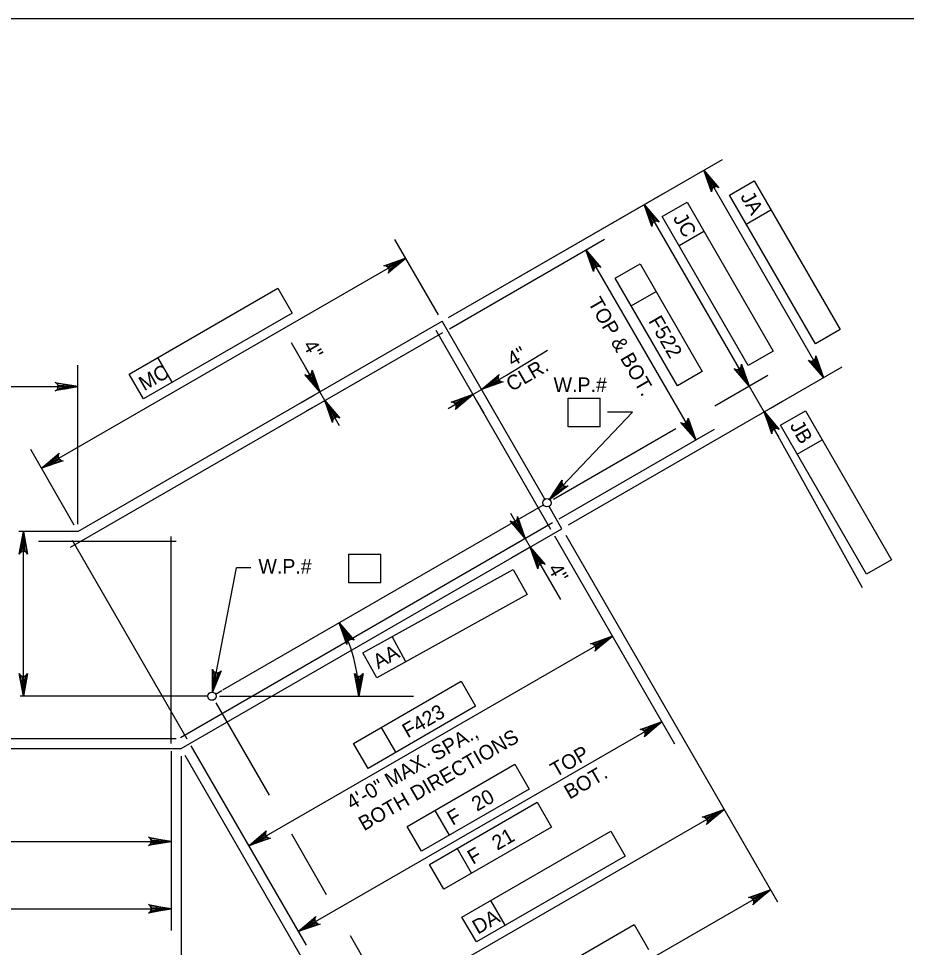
# Model space of a CAD drawing. Extents: x 638255 to 640306, y 296059 to 298435.
# Drawn here: x 639654.7 to 639836.8, y 297636 to 297826.5 of the extents above; entities that cross this region are included whole.
import ezdxf

# ---------------------------------------------------------------- set-up
doc = ezdxf.new("R2010")
doc.units = 0
for name, color, linetype in [('2', 7, 'Continuous'), ('Level 10', 7, 'Continuous'), ('Level 4', 7, 'Continuous'), ('Level 6', 7, 'Continuous')]:
    doc.layers.add(name, color=color, linetype=linetype)

msp = doc.modelspace()

# ---------------------------------------------------------------- linework, layer by layer
at = {"layer": '2'}
msp.add_line((639316.46, 297826.46), (640102.46, 297826.46), dxfattribs=at)
at = {"layer": 'Level 10'}
for p, q in [((639666.87, 297721.26), (639741.56, 297764.38)), ((639762.63, 297727.89), (639741.56, 297764.38)), ((639696.58, 297688.78), (639762.32, 297726.73)), ((639766.12, 297721.84), (639763.47, 297726.42)), ((639666.87, 297721.26), (639654.75, 297721.26)), ((639688.01, 297676.74), (639766.12, 297721.84)), ((639695.08, 297687.91), (639696.36, 297688.65)), ((639693.49, 297687.49), (639654.98, 297687.49)), ((639468.76, 297676.74), (639688.01, 297676.74))]:
    msp.add_line(p, q, dxfattribs=at)
at = {"layer": 'Level 4'}
for p, q in [((639742.89, 297765.15), (639799.05, 297797.57)), ((639795.23, 297795.36), (639819.78, 297752.82)), ((639800.47, 297790.24), (639805.57, 297793.18)), ((639805.57, 297793.18), (639823.19, 297762.67)), ((639742.89, 297765.15), (639786.84, 297790.52)), ((639818.09, 297759.72), (639800.47, 297790.24)), ((639783.01, 297788.31), (639803.02, 297753.64)), ((639786.71, 297785.84), (639791.82, 297788.79)), ((639791.82, 297788.79), (639809.44, 297758.27)), ((639803.89, 297784.32), (639808.99, 297787.26)), ((639804.33, 297755.33), (639786.71, 297785.84)), ((639743.03, 297762.86), (639774.87, 297781.25)), ((639790.13, 297779.92), (639795.24, 297782.87)), ((639740.79, 297765.71), (639731.87, 297781.17)), ((639771.04, 297779.04), (639793.55, 297740.04)), ((639659.39, 297734.22), (639734.07, 297777.34)), ((639777.05, 297773.23), (639782.15, 297776.17)), ((639782.15, 297776.17), (639794.9, 297754.1)), ((639789.79, 297751.15), (639777.05, 297773.23)), ((639677.35, 297753.55), (639707.86, 297771.17)), ((639707.86, 297771.17), (639710.81, 297766.07)), ((639780.34, 297767.53), (639785.44, 297770.48)), ((639710.81, 297766.07), (639680.29, 297748.45)), ((639823.19, 297762.67), (639818.09, 297759.72)), ((639713.52, 297754.99), (639710.66, 297759.95)), ((639754.74, 297753.34), (639763.15, 297758.48)), ((639686.21, 297751.87), (639683.26, 297756.97)), ((639809.44, 297758.27), (639804.33, 297755.33)), ((639666.87, 297722.79), (639666.87, 297755.4)), ((639716.47, 297749.89), (639713.52, 297754.99)), ((639767.45, 297722.61), (639823.61, 297755.03)), ((639804.5, 297751.09), (639801.55, 297756.19)), ((639680.29, 297748.45), (639677.35, 297753.55)), ((639749.64, 297750.39), (639754.74, 297753.34)), ((639794.9, 297754.1), (639789.79, 297751.15)), ((639797.46, 297747.03), (639808.33, 297753.3)), ((639492.96, 297750.98), (639666.87, 297750.98)), ((639804.5, 297751.09), (639807.57, 297745.77)), ((639715.21, 297749.17), (639712.64, 297747.68)), ((639717.49, 297748.12), (639716.47, 297749.89)), ((639747.86, 297749.37), (639742.76, 297746.42)), ((639747.86, 297749.37), (639749.63, 297750.39)), ((639750.38, 297749.11), (639751.84, 297746.56)), ((639716.24, 297747.39), (639713.66, 297745.91)), ((639717.49, 297748.12), (639720.43, 297743.01)), ((639748.61, 297748.08), (639750.07, 297745.54)), ((639767.4, 297748.64), (639773.98, 297748.64)), ((639767.4, 297742.75), (639767.4, 297748.64)), ((639773.98, 297742.75), (639773.98, 297748.64)), ((639808.9, 297746.54), (639811.39, 297747.98)), ((639763.58, 297727.83), (639780.57, 297745.74)), ((639780.57, 297745.74), (639775.48, 297745.74)), ((639807.64, 297745.81), (639827.72, 297709.79)), ((639810.96, 297743.05), (639816.07, 297745.99)), ((639816.07, 297745.99), (639833.68, 297715.48)), ((639809.04, 297743.22), (639810.51, 297740.66)), ((639764.38, 297727.92), (639789.48, 297742.42)), ((639765.54, 297723.87), (639797.38, 297742.25)), ((639773.98, 297742.75), (639767.4, 297742.75)), ((639828.58, 297712.53), (639810.96, 297743.05)), ((639814.38, 297737.13), (639819.48, 297740.08)), ((639666.11, 297722.59), (639657.18, 297738.05)), ((639758.59, 297719.85), (639755.64, 297724.96)), ((639655.67, 297687.49), (639655.67, 297721.26)), ((639764.6, 297720.37), (639789.22, 297677.73)), ((639764.6, 297720.37), (639778.68, 297695.99)), ((639766.89, 297720.51), (639810.3, 297645.31)), ((639758.32, 297719.7), (639754.76, 297717.64)), ((639758.59, 297719.85), (639759.61, 297718.08)), ((639722.43, 297716.63), (639729.01, 297716.63)), ((639722.43, 297710.73), (639722.43, 297716.63)), ((639729.01, 297710.73), (639729.01, 297716.63)), ((639759.34, 297717.93), (639755.78, 297715.87)), ((639759.61, 297718.08), (639762.56, 297712.98)), ((639833.68, 297715.48), (639828.58, 297712.53)), ((639694.46, 297688.32), (639699.39, 297713.79)), ((639702.33, 297713.79), (639699.39, 297713.79)), ((639725.3, 297696.39), (639756.11, 297713.48)), ((639756.11, 297713.48), (639758.97, 297708.33)), ((639762.56, 297712.98), (639765.83, 297707.3)), ((639729.01, 297710.73), (639722.43, 297710.73)), ((639758.97, 297708.33), (639728.16, 297691.24)), ((639701.9, 297656.77), (639776.47, 297699.82)), ((639734.13, 297694.55), (639731.27, 297699.71)), ((639728.16, 297691.24), (639725.3, 297696.39)), ((639723.4, 297677.8), (639745.47, 297690.54)), ((639745.47, 297690.54), (639748.42, 297685.44)), ((639695.11, 297686.16), (639706.05, 297667.2)), ((639695.88, 297687.49), (639735.7, 297687.49)), ((639748.42, 297685.44), (639726.35, 297672.69)), ((639712.04, 297639.21), (639786.61, 297682.26)), ((639732.04, 297675.99), (639729.1, 297681.09)), ((639690.04, 297677.32), (639713.66, 297636.4)), ((639690.04, 297677.32), (639704.11, 297652.95)), ((639726.35, 297672.69), (639723.4, 297677.8)), ((639685.96, 297676.23), (639685.96, 297639.44)), ((639685.96, 297676.23), (639685.96, 297653.29)), ((639688.01, 297675.21), (639688.01, 297621.54)), ((639688.78, 297675.41), (639732.95, 297598.9)), ((639688.78, 297675.41), (639721.25, 297619.17)), ((639734.39, 297660.79), (639756.47, 297673.54)), ((639756.47, 297673.54), (639759.41, 297668.43)), ((639759.41, 297668.43), (639737.34, 297655.69)), ((639738.96, 297653), (639761.03, 297665.74)), ((639761.03, 297665.74), (639763.98, 297660.64)), ((639799.36, 297664.26), (639730.65, 297624.59)), ((639743.04, 297658.98), (639740.09, 297664.08)), ((639737.34, 297655.69), (639734.39, 297660.79)), ((639763.98, 297660.64), (639741.9, 297647.89)), ((639745.62, 297642.2), (639776.13, 297659.82)), ((639776.13, 297659.82), (639779.08, 297654.71)), ((639470.8, 297657.71), (639685.96, 297657.71)), ((639710.67, 297659.23), (639717.79, 297646.85)), ((639747.6, 297651.18), (639744.66, 297656.29)), ((639779.08, 297654.71), (639748.57, 297637.09)), ((639741.9, 297647.89), (639738.96, 297653)), ((639808.87, 297647.8), (639730.76, 297602.7)), ((639754.48, 297640.51), (639751.54, 297645.62)), ((639470.8, 297643.86), (639685.96, 297643.86)), ((639748.57, 297637.09), (639745.62, 297642.2)), ((639750.43, 297623.02), (639780.94, 297640.64)), ((639780.94, 297640.64), (639783.89, 297635.53)), ((639722.68, 297638.4), (639732.86, 297620.77))]:
    msp.add_line(p, q, dxfattribs=at)
for points in [[(639797.13, 297793.06), (639796.27, 297792.56), (639795.23, 297795.36)], [(639784.91, 297786), (639784.06, 297785.51), (639783.01, 297788.31)], [(639772.94, 297776.73), (639772.09, 297776.24), (639771.04, 297779.04)], [(639731.28, 297776.29), (639731.77, 297775.44), (639734.08, 297777.34)], [(639818.74, 297755.62), (639817.89, 297755.13), (639819.78, 297752.82)], [(639715.42, 297752.69), (639714.56, 297752.2), (639716.47, 297749.89)], [(639803.45, 297753.88), (639802.6, 297753.39), (639804.5, 297751.09)], [(639663.92, 297751.47), (639663.92, 297750.48), (639666.87, 297750.98)], [(639751.94, 297752.29), (639752.43, 297751.44), (639749.63, 297750.39)], [(639745.06, 297748.32), (639745.56, 297747.47), (639747.86, 297749.37)], [(639719.39, 297745.81), (639718.54, 297745.32), (639717.49, 297748.12)], [(639809.47, 297743.46), (639808.61, 297742.97), (639807.57, 297745.77)], [(639792.51, 297742.84), (639791.66, 297742.35), (639793.55, 297740.04)], [(639661.69, 297736.12), (639662.19, 297735.27), (639659.39, 297734.22)], [(639765.96, 297729.62), (639765.25, 297730.3), (639763.58, 297727.82)], [(639757.54, 297722.65), (639756.69, 297722.16), (639758.59, 297719.85)], [(639656.16, 297718.31), (639655.18, 297718.31), (639655.67, 297721.26)], [(639761.51, 297715.77), (639760.66, 297715.28), (639759.61, 297718.08)], [(639773.67, 297698.77), (639774.16, 297697.92), (639776.47, 297699.82)], [(639656.16, 297690.43), (639655.18, 297690.43), (639655.67, 297687.49)], [(639695.5, 297691.13), (639694.53, 297691.31), (639694.46, 297688.33)], [(639783.81, 297681.21), (639784.3, 297680.36), (639786.61, 297682.25)], [(639796.56, 297663.21), (639797.05, 297662.36), (639799.36, 297664.26)], [(639683.01, 297658.2), (639683.01, 297657.22), (639685.96, 297657.71)], [(639704.21, 297658.67), (639704.7, 297657.82), (639701.9, 297656.77)], [(639806.07, 297646.75), (639806.56, 297645.9), (639808.87, 297647.8)], [(639683.01, 297644.36), (639683.01, 297643.37), (639685.96, 297643.86)], [(639714.35, 297641.1), (639714.84, 297640.25), (639712.04, 297639.21)]]:
    msp.add_lwpolyline(points, close=True, dxfattribs=at)
for points in [[(639795.23, 297795.36), (639798.31, 297791.77), (639797.91, 297791.96), (639797.55, 297791.96), (639797.25, 297791.85), (639797.01, 297791.65), (639796.83, 297791.33), (639796.8, 297790.9), (639795.23, 297795.36), (639796.83, 297791.33), (639797.01, 297791.65), (639795.23, 297795.36), (639797.25, 297791.85), (639797.55, 297791.96), (639795.23, 297795.36), (639797.91, 297791.96)], [(639783.01, 297788.31), (639786.09, 297784.71), (639785.69, 297784.9), (639785.33, 297784.9), (639785.03, 297784.79), (639784.79, 297784.59), (639784.61, 297784.28), (639784.58, 297783.84), (639783.01, 297788.31), (639784.61, 297784.28), (639784.79, 297784.59), (639783.01, 297788.31), (639785.03, 297784.79), (639785.33, 297784.9), (639783.01, 297788.31), (639785.69, 297784.9)], [(639771.04, 297779.04), (639774.12, 297775.44), (639773.73, 297775.63), (639773.37, 297775.63), (639773.07, 297775.52), (639772.82, 297775.32), (639772.65, 297775.01), (639772.61, 297774.57), (639771.04, 297779.04), (639772.65, 297775.01), (639772.82, 297775.32), (639771.04, 297779.04), (639773.07, 297775.52), (639773.37, 297775.63), (639771.04, 297779.04), (639773.73, 297775.63)], [(639734.07, 297777.34), (639730.48, 297774.26), (639730.67, 297774.66), (639730.67, 297775.02), (639730.56, 297775.32), (639730.36, 297775.56), (639730.04, 297775.74), (639729.61, 297775.77), (639734.07, 297777.34), (639730.04, 297775.74), (639730.36, 297775.56), (639734.07, 297777.34), (639730.56, 297775.32), (639730.67, 297775.02), (639734.07, 297777.34), (639730.67, 297774.66)], [(639819.78, 297752.82), (639816.7, 297756.42), (639817.1, 297756.23), (639817.46, 297756.23), (639817.76, 297756.34), (639818, 297756.54), (639818.18, 297756.85), (639818.22, 297757.29), (639819.78, 297752.82), (639818.18, 297756.85), (639818, 297756.54), (639819.78, 297752.82), (639817.76, 297756.34), (639817.46, 297756.23), (639819.78, 297752.82), (639817.1, 297756.23)], [(639804.5, 297751.09), (639801.42, 297754.68), (639801.81, 297754.49), (639802.17, 297754.49), (639802.47, 297754.6), (639802.71, 297754.8), (639802.89, 297755.12), (639802.93, 297755.55), (639804.5, 297751.09), (639802.89, 297755.12), (639802.71, 297754.8), (639804.5, 297751.09), (639802.47, 297754.6), (639802.17, 297754.49), (639804.5, 297751.09), (639801.81, 297754.49)], [(639716.47, 297749.89), (639713.38, 297753.48), (639713.78, 297753.29), (639714.14, 297753.29), (639714.44, 297753.4), (639714.68, 297753.6), (639714.86, 297753.92), (639714.89, 297754.35), (639716.47, 297749.89), (639714.86, 297753.92), (639714.68, 297753.6), (639716.47, 297749.89), (639714.44, 297753.4), (639714.14, 297753.29), (639716.47, 297749.89), (639713.78, 297753.29)], [(639749.64, 297750.39), (639753.23, 297753.47), (639753.04, 297753.08), (639753.04, 297752.72), (639753.15, 297752.42), (639753.35, 297752.18), (639753.67, 297752), (639754.1, 297751.96), (639749.64, 297750.39), (639753.67, 297752), (639753.35, 297752.18), (639749.64, 297750.39), (639753.15, 297752.42), (639753.04, 297752.72), (639749.64, 297750.39), (639753.04, 297753.08)], [(639666.87, 297750.98), (639662.22, 297750.1), (639662.58, 297750.35), (639662.76, 297750.66), (639662.82, 297750.98), (639662.76, 297751.29), (639662.58, 297751.6), (639662.22, 297751.85), (639666.87, 297750.98), (639662.58, 297751.6), (639662.76, 297751.29), (639666.87, 297750.98), (639662.82, 297750.98), (639662.76, 297750.66), (639666.87, 297750.98), (639662.58, 297750.35)], [(639747.86, 297749.37), (639744.27, 297746.29), (639744.46, 297746.68), (639744.46, 297747.05), (639744.35, 297747.34), (639744.15, 297747.59), (639743.83, 297747.76), (639743.4, 297747.8), (639747.86, 297749.37), (639743.83, 297747.76), (639744.15, 297747.59), (639747.86, 297749.37), (639744.35, 297747.34), (639744.46, 297747.05), (639747.86, 297749.37), (639744.46, 297746.68)], [(639717.49, 297748.12), (639720.57, 297744.52), (639720.18, 297744.71), (639719.81, 297744.71), (639719.52, 297744.6), (639719.27, 297744.4), (639719.09, 297744.09), (639719.06, 297743.65), (639717.49, 297748.12), (639719.09, 297744.09), (639719.27, 297744.4), (639717.49, 297748.12), (639719.52, 297744.6), (639719.81, 297744.71), (639717.49, 297748.12), (639720.18, 297744.71)], [(639807.64, 297745.81), (639810.67, 297742.17), (639810.28, 297742.37), (639809.92, 297742.37), (639809.62, 297742.27), (639809.37, 297742.07), (639809.19, 297741.76), (639809.15, 297741.32), (639807.64, 297745.81), (639809.19, 297741.76), (639809.37, 297742.07), (639807.64, 297745.81), (639809.62, 297742.27), (639809.92, 297742.37), (639807.64, 297745.81), (639810.28, 297742.37)], [(639793.55, 297740.04), (639790.47, 297743.63), (639790.87, 297743.45), (639791.23, 297743.44), (639791.53, 297743.55), (639791.77, 297743.76), (639791.95, 297744.07), (639791.98, 297744.51), (639793.55, 297740.04), (639791.95, 297744.07), (639791.77, 297743.76), (639793.55, 297740.04), (639791.53, 297743.55), (639791.23, 297743.44), (639793.55, 297740.04), (639790.87, 297743.45)], [(639659.39, 297734.22), (639662.98, 297737.3), (639662.79, 297736.91), (639662.79, 297736.55), (639662.9, 297736.25), (639663.1, 297736.01), (639663.42, 297735.83), (639663.85, 297735.79), (639659.39, 297734.22), (639663.42, 297735.83), (639663.1, 297736.01), (639659.39, 297734.22), (639662.9, 297736.25), (639662.79, 297736.55), (639659.39, 297734.22), (639662.79, 297736.91)], [(639763.58, 297727.83), (639766.15, 297731.8), (639766.08, 297731.37), (639766.18, 297731.02), (639766.37, 297730.77), (639766.63, 297730.59), (639766.99, 297730.51), (639767.42, 297730.6), (639763.58, 297727.83), (639766.99, 297730.51), (639766.63, 297730.59), (639763.58, 297727.83), (639766.37, 297730.77), (639766.18, 297731.02), (639763.58, 297727.83), (639766.08, 297731.37)], [(639758.59, 297719.85), (639755.51, 297723.44), (639755.9, 297723.26), (639756.26, 297723.26), (639756.56, 297723.37), (639756.8, 297723.57), (639756.98, 297723.88), (639757.02, 297724.32), (639758.59, 297719.85), (639756.98, 297723.88), (639756.8, 297723.57), (639758.59, 297719.85), (639756.56, 297723.37), (639756.26, 297723.26), (639758.59, 297719.85), (639755.9, 297723.26)], [(639655.67, 297721.26), (639656.54, 297716.61), (639656.29, 297716.96), (639655.98, 297717.15), (639655.67, 297717.2), (639655.36, 297717.15), (639655.04, 297716.96), (639654.8, 297716.61), (639655.67, 297721.26), (639655.04, 297716.96), (639655.36, 297717.15), (639655.67, 297721.26), (639655.67, 297717.2), (639655.98, 297717.15), (639655.67, 297721.26), (639656.29, 297716.96)], [(639759.61, 297718.08), (639762.69, 297714.49), (639762.3, 297714.67), (639761.93, 297714.68), (639761.64, 297714.57), (639761.39, 297714.37), (639761.22, 297714.05), (639761.18, 297713.62), (639759.61, 297718.08), (639761.22, 297714.05), (639761.39, 297714.37), (639759.61, 297718.08), (639761.64, 297714.57), (639761.93, 297714.68), (639759.61, 297718.08), (639762.3, 297714.67)], [(639720.42, 297702.54), (639723.5, 297698.95), (639723.11, 297699.14), (639722.75, 297699.14), (639722.45, 297699.03), (639722.2, 297698.83), (639722.03, 297698.51), (639721.99, 297698.08), (639720.42, 297702.54), (639722.03, 297698.51), (639722.2, 297698.83), (639720.42, 297702.54), (639722.45, 297699.03), (639722.75, 297699.14), (639720.42, 297702.54), (639723.11, 297699.14)], [(639776.47, 297699.82), (639772.87, 297696.74), (639773.06, 297697.14), (639773.07, 297697.5), (639772.96, 297697.8), (639772.75, 297698.04), (639772.44, 297698.22), (639772, 297698.25), (639776.47, 297699.82), (639772.44, 297698.22), (639772.75, 297698.04), (639776.47, 297699.82), (639772.96, 297697.8), (639773.07, 297697.5), (639776.47, 297699.82), (639773.06, 297697.14)], [(639655.67, 297687.49), (639654.8, 297692.14), (639655.04, 297691.78), (639655.36, 297691.6), (639655.67, 297691.54), (639655.98, 297691.6), (639656.29, 297691.78), (639656.54, 297692.14), (639655.67, 297687.49), (639656.29, 297691.78), (639655.98, 297691.6), (639655.67, 297687.49), (639655.67, 297691.54), (639655.36, 297691.6), (639655.67, 297687.49), (639655.04, 297691.78)], [(639694.46, 297688.32), (639694.48, 297693.05), (639694.66, 297692.65), (639694.93, 297692.41), (639695.23, 297692.3), (639695.54, 297692.29), (639695.88, 297692.42), (639696.2, 297692.72), (639694.46, 297688.32), (639695.88, 297692.42), (639695.54, 297692.29), (639694.46, 297688.32), (639695.23, 297692.3), (639694.93, 297692.41), (639694.46, 297688.32), (639694.66, 297692.65)], [(639724.45, 297687.49), (639723.58, 297692.14), (639723.83, 297691.78), (639724.14, 297691.6), (639724.45, 297691.54), (639724.77, 297691.6), (639725.08, 297691.78), (639725.33, 297692.14), (639724.45, 297687.49), (639725.08, 297691.78), (639724.77, 297691.6), (639724.45, 297687.49), (639724.45, 297691.54), (639724.14, 297691.6), (639724.45, 297687.49), (639723.83, 297691.78)], [(639786.61, 297682.26), (639783.02, 297679.17), (639783.2, 297679.57), (639783.21, 297679.93), (639783.1, 297680.23), (639782.9, 297680.47), (639782.58, 297680.65), (639782.15, 297680.69), (639786.61, 297682.26), (639782.58, 297680.65), (639782.9, 297680.47), (639786.61, 297682.26), (639783.1, 297680.23), (639783.21, 297679.93), (639786.61, 297682.26), (639783.2, 297679.57)], [(639799.36, 297664.26), (639795.77, 297661.18), (639795.96, 297661.58), (639795.96, 297661.94), (639795.85, 297662.24), (639795.65, 297662.48), (639795.33, 297662.66), (639794.9, 297662.69), (639799.36, 297664.26), (639795.33, 297662.66), (639795.65, 297662.48), (639799.36, 297664.26), (639795.85, 297662.24), (639795.96, 297661.94), (639799.36, 297664.26), (639795.96, 297661.58)], [(639701.9, 297656.77), (639705.49, 297659.86), (639705.31, 297659.46), (639705.3, 297659.1), (639705.41, 297658.8), (639705.62, 297658.56), (639705.93, 297658.38), (639706.37, 297658.34), (639701.9, 297656.77), (639705.93, 297658.38), (639705.62, 297658.56), (639701.9, 297656.77), (639705.41, 297658.8), (639705.3, 297659.1), (639701.9, 297656.77), (639705.31, 297659.46)], [(639685.96, 297657.71), (639681.31, 297656.84), (639681.67, 297657.09), (639681.85, 297657.4), (639681.91, 297657.71), (639681.85, 297658.02), (639681.67, 297658.34), (639681.31, 297658.58), (639685.96, 297657.71), (639681.67, 297658.34), (639681.85, 297658.02), (639685.96, 297657.71), (639681.91, 297657.71), (639681.85, 297657.4), (639685.96, 297657.71), (639681.67, 297657.09)], [(639808.87, 297647.8), (639805.28, 297644.72), (639805.46, 297645.11), (639805.47, 297645.47), (639805.36, 297645.77), (639805.15, 297646.01), (639804.84, 297646.19), (639804.4, 297646.23), (639808.87, 297647.8), (639804.84, 297646.19), (639805.15, 297646.01), (639808.87, 297647.8), (639805.36, 297645.77), (639805.47, 297645.47), (639808.87, 297647.8), (639805.46, 297645.11)], [(639685.96, 297643.86), (639681.31, 297642.99), (639681.67, 297643.24), (639681.85, 297643.55), (639681.91, 297643.86), (639681.85, 297644.18), (639681.67, 297644.49), (639681.31, 297644.74), (639685.96, 297643.86), (639681.67, 297644.49), (639681.85, 297644.18), (639685.96, 297643.86), (639681.91, 297643.86), (639681.85, 297643.55), (639685.96, 297643.86), (639681.67, 297643.24)], [(639712.04, 297639.21), (639715.64, 297642.29), (639715.45, 297641.89), (639715.45, 297641.53), (639715.56, 297641.23), (639715.76, 297640.99), (639716.07, 297640.81), (639716.51, 297640.77), (639712.04, 297639.21), (639716.07, 297640.81), (639715.76, 297640.99), (639712.04, 297639.21), (639715.56, 297641.23), (639715.45, 297641.53), (639712.04, 297639.21), (639715.45, 297641.89)]]:
    msp.add_lwpolyline(points, dxfattribs=at)
for centre in [(639763.05, 297727.16), (639694.34, 297687.49)]:
    msp.add_circle(centre, 0.849, dxfattribs=at)
msp.add_arc((639694.34, 297687.49), 30.12, 0.0017, 29.9999, dxfattribs=at)
at = {"layer": 'Level 6'}
for p, q in [((639763.84, 297721.7), (639740.3, 297762.47)), ((639665.36, 297718.02), (639741.7, 297762.09)), ((639687.87, 297679.03), (639764.21, 297723.1)), ((639686.99, 297719.21), (639658.78, 297719.21)), ((639689.27, 297678.65), (639665.74, 297719.42)), ((639685.96, 297677.76), (639685.96, 297720.23)), ((639469.78, 297678.79), (639686.99, 297678.79))]:
    msp.add_line(p, q, dxfattribs=at)

# ---------------------------------------------------------------- texts
at = {"layer": 'Level 4'}
for s, height, rotation, p in [('JA', 3, 300, (639802.63, 297789.95)), ('JC', 3, 300, (639788.82, 297785.52)), ('TOP & BOT.', 3, 300, (639771.39, 297768.22)), ('F522', 3, 300, (639783.77, 297764.43)), ('4"', 3, 300, (639712.91, 297759.48)), ('4"', 3, 30, (639755.99, 297754.98)), ('MC', 3, 30, (639680.45, 297750)), ('CLR.', 3, 30, (639755.78, 297749.87)), ('JB', 3, 300, (639812.77, 297742.99)), ('4"', 3, 300, (639763.17, 297713.63)), ('AA', 3, 29.0163, (639728.43, 297692.99)), ('F423', 3, 30, (639734.48, 297678.83)), ('BOTH DIRECTIONS', 3.0001, 30, (639725.52, 297659.78)), ('4\'-0" MAX. SPA.,', 3.0001, 30, (639723.02, 297664.1)), ('TOP', 3, 30, (639764.85, 297670.79)), ('BOT.', 3, 30, (639767.68, 297666.26)), ('F   20', 3, 30, (639743.68, 297660.88)), ('F   21', 3, 30, (639747.85, 297652.89)), ('DA', 3, 30, (639748.86, 297638.56))]:
    msp.add_text(s, height=height, rotation=rotation, dxfattribs=at).set_placement(p)
for p in [(639764.41, 297749.86), (639703.87, 297712.63)]:
    msp.add_text('W.P.#', height=3, dxfattribs=at).set_placement(p)

doc.saveas('drawing.dxf')
